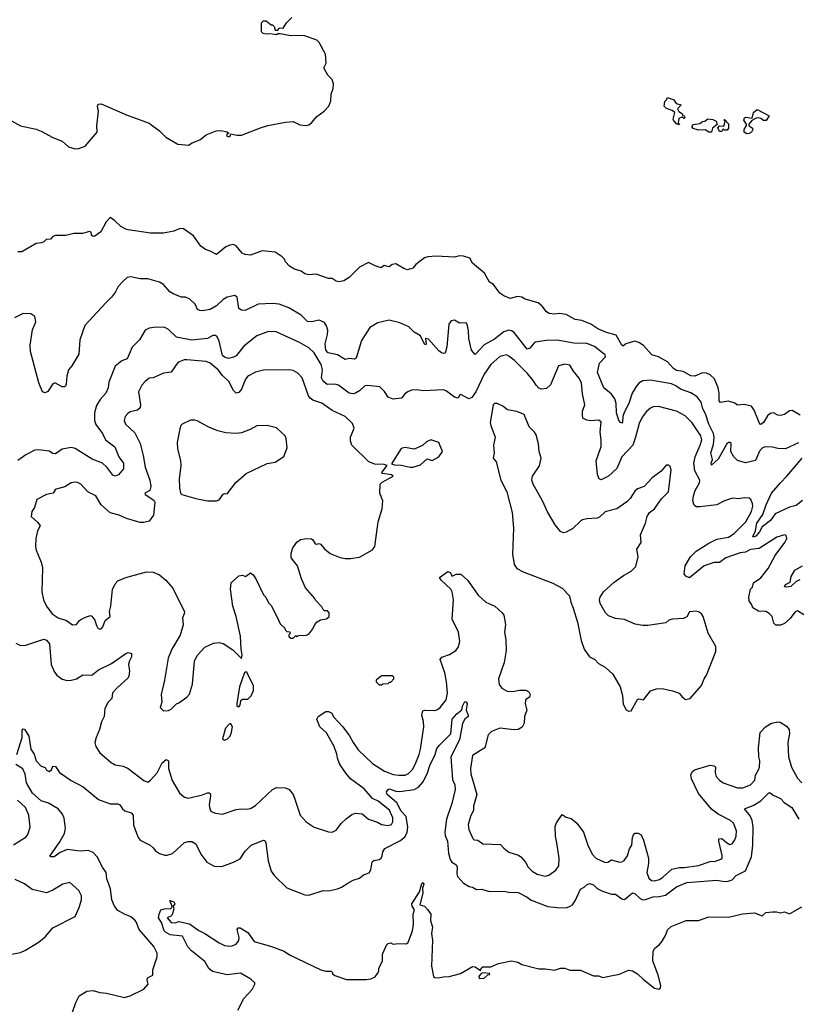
# Model space of a CAD drawing. Extents: x 1892934 to 2008621, y 567149 to 683290.
# Tile 296 of 298: x 1977789 to 1983782, y 660430 to 668010. Entities that reach past the tile are written whole.
import ezdxf

# ---------------------------------------------------------------- set-up
doc = ezdxf.new("R2010")
doc.units = 0

msp = doc.modelspace()

# ---------------------------------------------------------------- linework, layer by layer
at = {"layer": '0CON20XD'}
for points in [[(1977703.9, 667243.9), (1977795, 667191.2), (1977915, 667168), (1977955, 667152), (1978045, 667101.4), (1978115, 667075.6), (1978165, 667030), (1978215, 667016.7), (1978245, 667018), (1978292, 667035), (1978386, 667145), (1978381.7, 667191.7), (1978396.2, 667305), (1978387.5, 667345), (1978391.7, 667358.3), (1978415, 667362.5), (1978615, 667273.8), (1978659.5, 667259.5), (1978785, 667212), (1978865, 667154.2), (1978915, 667105.8), (1979005, 667050.8), (1979087.5, 667042.5), (1979117.3, 667062.7), (1979175, 667084), (1979225, 667123.3), (1979300, 667155), (1979336, 667156), (1979387, 667147), (1979400, 667135), (1979385, 667130), (1979380, 667115), (1979395, 667107.5), (1979408.3, 667111.7), (1979415, 667130), (1979460.5, 667120.5), (1979495, 667121.2), (1979641.7, 667178.3), (1979700, 667195), (1979835, 667220), (1979895, 667226.7), (1979945, 667200), (1979995, 667196), (1980015, 667200), (1980036.2, 667215), (1980075, 667263.3), (1980133.3, 667305), (1980167.3, 667342.7), (1980183.8, 667385), (1980187.5, 667435), (1980201.1, 667478.9), (1980205.6, 667515), (1980195, 667550), (1980161.7, 667581.7), (1980133.3, 667635), (1980132.5, 667645), (1980148, 667675), (1980143.9, 667743.9), (1980093.6, 667833.6), (1980075, 667852.5), (1979975, 667886.7), (1979876.4, 667886.4), (1979795, 667900), (1979775, 667900), (1979765, 667892.5), (1979715, 667900), (1979685, 667897.5), (1979663.3, 667903.3), (1979650, 667915), (1979650, 667985), (1979665, 668000), (1979685, 668000), (1979725, 667970), (1979735, 667970), (1979747, 667957), (1979755, 667930), (1979775, 667930), (1979785, 667946.7), (1979816.1, 667943.9), (1979843.3, 667985), (1979883, 668027)], [(1982865, 667200), (1982845, 667206.7), (1982822.5, 667235), (1982819.4, 667245), (1982832.5, 667295), (1982811.7, 667311.7), (1982767.5, 667325), (1982748.8, 667345), (1982755, 667380), (1982768.3, 667391.7), (1982775, 667410), (1982825, 667392.5), (1982843.3, 667363.3), (1982880, 667355), (1982853.6, 667323.6), (1982863.6, 667303.6), (1982890, 667285), (1982891.7, 667271.7), (1982905, 667270), (1982910, 667255), (1982905, 667250), (1982885, 667260), (1982862, 667248), (1982856.7, 667216.7), (1982867.5, 667205), (1982865, 667200)], [(1983385, 667131.1), (1983366, 667145), (1983366, 667165), (1983383.3, 667195), (1983383.3, 667205), (1983362.5, 667235), (1983367.5, 667255), (1983375, 667258.8), (1983427.5, 667252.5), (1983436.7, 667295), (1983465, 667317.5), (1983558.8, 667268.8), (1983535, 667233.1), (1983515, 667234.2), (1983495, 667250), (1983475, 667253.3), (1983458.3, 667251.7), (1983425, 667232.5), (1983402.5, 667205), (1983402.5, 667195), (1983430, 667175), (1983432, 667165), (1983422, 667145), (1983405, 667134.4), (1983385, 667131.1)], [(1983115, 667144.3), (1983095, 667144.6), (1983065, 667160.8), (1983015, 667160), (1982972.3, 667172.3), (1982963, 667187), (1982975, 667202.5), (1983025, 667210), (1983043.9, 667226.1), (1983061.7, 667228.3), (1983085, 667246.2), (1983125, 667242.5), (1983149.3, 667229.3), (1983157.5, 667202.5), (1983122.5, 667175), (1983115, 667144.3)], [(1983195, 667150), (1983175, 667150), (1983163.3, 667176.7), (1983175, 667192.5), (1983209.3, 667190.7), (1983220, 667225), (1983210, 667235), (1983215, 667240), (1983245, 667207.5), (1983246.2, 667175), (1983235, 667160), (1983215, 667160), (1983205, 667170), (1983195, 667150)], [(1983798, 664965), (1983735, 665001.8), (1983715, 664999.2), (1983675, 664971.1), (1983645, 664962.5), (1983625, 664965.5), (1983592.1, 664982.1), (1983565, 664978.5), (1983545, 664960), (1983515, 664907.8), (1983495, 664893.1), (1983485.6, 664895.6), (1983442.3, 665005), (1983422.5, 665035), (1983367, 665047), (1983315, 665043.3), (1983295, 665056.9), (1983245, 665072.3), (1983183, 665063), (1983174.5, 665075), (1983174.5, 665135.5), (1983166.1, 665176.1), (1983136.9, 665245), (1983104.2, 665275), (1983075, 665288.2), (1983045, 665290), (1982985, 665264.6), (1982955, 665268.7), (1982895, 665301.2), (1982845, 665308.7), (1982821.5, 665325), (1982774.7, 665374.7), (1982705.3, 665415.3), (1982655, 665429.5), (1982591.2, 665501.2), (1982555.6, 665525.6), (1982525, 665534.2), (1982505, 665530), (1982455, 665513.3), (1982435, 665496.7), (1982425, 665503.8), (1982380.7, 665580.7), (1982305, 665602.7), (1982239.9, 665629.9), (1982185, 665665.5), (1982115, 665694.5), (1982065, 665702.3), (1981995, 665739.1), (1981945, 665748.6), (1981905, 665742.2), (1981865, 665748.1), (1981845, 665760), (1981810, 665805), (1981779.2, 665829.2), (1981679.5, 665859.5), (1981653.4, 665873.4), (1981621.2, 665878.8), (1981565, 665863.8), (1981515, 665883.8), (1981484.1, 665904.1), (1981435, 665970), (1981405, 665988.8), (1981367.2, 666057.2), (1981275, 666136.2), (1981253.8, 666175), (1981205, 666189.5), (1981175, 666191.1), (1981135, 666182.7), (1980995, 666190), (1980930, 666185), (1980904.2, 666175.8), (1980837.5, 666125), (1980815, 666097.5), (1980775, 666083.8), (1980745, 666094), (1980685, 666131.1), (1980655, 666126), (1980633.6, 666106.4), (1980595, 666116.7), (1980571.2, 666098.8), (1980525, 666114), (1980475, 666141.2), (1980405.7, 666104.3), (1980325.8, 666024.2), (1980285, 666000), (1980245, 665992.5), (1980225, 665996.7), (1980195, 666017.5), (1980165, 666017.5), (1980071.7, 666051.7), (1980015, 666046.7), (1979985, 666053.3), (1979955, 666073.3), (1979905, 666090), (1979865, 666113.3), (1979833.8, 666145), (1979826.7, 666165), (1979810, 666185), (1979755, 666221.2), (1979655, 666230), (1979565, 666197.5), (1979525, 666200.8), (1979502.1, 666212.1), (1979455, 666268), (1979435, 666278), (1979406.1, 666273.9), (1979375, 666260), (1979305, 666201.2), (1979255, 666228.8), (1979220.3, 666240.3), (1979183.3, 666265), (1979127, 666347), (1979048.8, 666398.8), (1979025, 666401.2), (1978975, 666381.2), (1978895, 666366.2), (1978795, 666366.2), (1978625, 666391.2), (1978605, 666396.2), (1978568.3, 666418.3), (1978518.8, 666465), (1978485, 666486.7), (1978455, 666452.5), (1978413, 666377), (1978367, 666343), (1978355, 666340), (1978341.7, 666351.7), (1978340, 666375), (1978325, 666380), (1978273, 666363), (1978205, 666362.5), (1978145, 666347.5), (1978065, 666347.5), (1978045, 666340), (1978025, 666320), (1977993, 666317), (1977975, 666300), (1977957, 666293), (1977915, 666287.5), (1977805, 666222.5), (1977775, 666222.5)], [(1979954.6, 665734.6), (1979861.7, 665791.7), (1979785, 665818.5), (1979735, 665825.5), (1979625, 665820), (1979525, 665771.2), (1979495, 665773.3), (1979475, 665787.5), (1979463.9, 665873.9), (1979445, 665886.2), (1979385, 665873.1), (1979355, 665854.4), (1979305, 665807.1), (1979255, 665779.4), (1979195, 665767.5), (1979175, 665770.8), (1979158.8, 665778.8), (1979138.8, 665818.8), (1979098.3, 665858.3), (1979065, 665873.3), (1979035, 665874.2), (1978975, 665895.7), (1978944.2, 665915), (1978895, 665972), (1978865, 665990), (1978775, 666014), (1978715, 666015.8), (1978645, 666030.8), (1978615.8, 666024.2), (1978584.3, 665995.7), (1978546.2, 665955), (1978526.2, 665915), (1978495, 665873.3), (1978451.2, 665828.8), (1978290, 665655), (1978250.6, 665545), (1978242.9, 665435), (1978190, 665345), (1978164.4, 665315), (1978150.8, 665265), (1978147.5, 665205), (1978140.7, 665189.3), (1978135, 665182.5), (1978115, 665183.3), (1978065, 665212.5), (1978055, 665212.5), (1978045, 665207.5), (1978005, 665147.5), (1977985, 665137.5), (1977963.9, 665143.9), (1977935, 665213.3), (1977872.7, 665455), (1977870.5, 665505), (1977886.6, 665623.4), (1977914.2, 665685), (1977904.2, 665724.2), (1977875, 665746.2), (1977815, 665747.5), (1977748, 665715)], [(1983785, 664753.5), (1983685, 664707.3), (1983625, 664707.7), (1983585, 664719.7), (1983525, 664722.5), (1983505, 664711.5), (1983483.1, 664686.9), (1983452.4, 664617.6), (1983375, 664597.3), (1983315, 664616.8), (1983285.4, 664645), (1983262.5, 664685), (1983265, 664747.5), (1983255.8, 664755.8), (1983245, 664756), (1983231.4, 664745), (1983165, 664626.9), (1983115, 664581.2), (1983110.8, 664595), (1983121.4, 664625), (1983109.6, 664675), (1983129.7, 664740.3), (1983134.8, 664795), (1983128.4, 664825), (1983094.2, 664895.8), (1983067.1, 664975), (1983046.9, 665015), (1983034.7, 665064.7), (1983005, 665107.1), (1982955, 665136.2), (1982875, 665165.4), (1982840.5, 665190.5), (1982805.9, 665205.9), (1982644.4, 665234.4), (1982585, 665229.4), (1982555, 665211.1), (1982535, 665186.9), (1982504.6, 665135), (1982477.9, 665055), (1982441.1, 664985), (1982432.2, 664955), (1982429.5, 664910.5), (1982425, 664903.3), (1982415, 664909.2), (1982400.6, 664925), (1982382.7, 664982.7), (1982380.8, 665055), (1982371.4, 665091.4), (1982345, 665128), (1982285, 665176.2), (1982237.8, 665295), (1982251.1, 665365), (1982297.1, 665415), (1982295, 665428.8), (1982275, 665445.6), (1982213.2, 665493.2), (1982155, 665516.8), (1982055, 665519.1), (1981925, 665541.8), (1981845, 665540.9), (1981755, 665527.5), (1981715, 665480), (1981695, 665474.2), (1981595, 665600.6), (1981575, 665615.6), (1981555, 665620), (1981515, 665606.2), (1981445, 665550), (1981364.4, 665505.6), (1981295, 665433.3), (1981266, 665465), (1981245.5, 665554.5), (1981242.9, 665615), (1981233.3, 665665), (1981225, 665676.2), (1981175, 665673.8), (1981135, 665696.2), (1981109.5, 665690.5), (1981092.5, 665665), (1981078.1, 665491.9), (1981065, 665443.3), (1981055, 665438.8), (1981035, 665444.3), (1981015, 665459.4), (1980935, 665550), (1980913.3, 665555), (1980917.3, 665512.7), (1980915, 665507.5), (1980905, 665511.2), (1980872.9, 665575), (1980824.4, 665604.4), (1980784.3, 665644.3), (1980715, 665675.7), (1980633, 665697), (1980545, 665677.1), (1980485, 665641.4), (1980419.3, 665540.7), (1980378, 665405), (1980365, 665396.2), (1980325, 665402.5), (1980295, 665394.3), (1980235, 665428.9), (1980164.2, 665444.2), (1980146.2, 665465), (1980139.4, 665515), (1980157.5, 665585), (1980159.8, 665619.8), (1980151.7, 665651.7), (1980135, 665678.8), (1980095, 665697.1), (1980035, 665684.4), (1980005, 665685.7), (1979954.6, 665734.6)], [(1983825, 663427.5), (1983775, 663458.8), (1983755, 663450), (1983721.1, 663398.9), (1983675, 663362), (1983645, 663348), (1983609.3, 663349.3), (1983594, 663365), (1983581.1, 663415), (1983559.2, 663439.2), (1983533, 663453), (1983477.1, 663457.1), (1983431.6, 663481.6), (1983424.6, 663505), (1983404.5, 663535), (1983401.9, 663565), (1983415.7, 663625), (1983428.6, 663641.4), (1983438.6, 663675), (1983495, 663714.3), (1983549.5, 663785), (1983603.1, 663885), (1983678.8, 663985), (1983693.8, 664015), (1983689.5, 664039.5), (1983675, 664043.8), (1983616.7, 664025), (1983480, 663940), (1983415, 663932.4), (1983375, 663910.3), (1983335, 663906.5), (1983225, 663867.6), (1983175, 663830.6), (1983135, 663830.9), (1983058.1, 663805), (1982945, 663714.3), (1982916.9, 663726.9), (1982903.8, 663745), (1982911.2, 663805), (1982953.5, 663875), (1982995, 663917.3), (1983095, 663981.2), (1983155, 664011.2), (1983245, 664025.4), (1983288.5, 664055), (1983378.7, 664145), (1983421.9, 664225), (1983431.5, 664265), (1983430, 664285), (1983417.5, 664315), (1983405, 664325.8), (1983365, 664328.1), (1983325, 664320), (1983275.7, 664325.7), (1983215, 664305.6), (1983155, 664274.6), (1983025, 664258.5), (1982995, 664260.9), (1982981.9, 664271.9), (1982971.8, 664305), (1982976.7, 664345), (1982989.4, 664385), (1983022.5, 664445), (1983024.5, 664465), (1982987, 664537), (1982978.7, 664595), (1982987.8, 664645), (1983028, 664735), (1983039.6, 664775), (1983031.2, 664805), (1982966.5, 664905), (1982911.3, 664961.3), (1982845, 664995.4), (1982705, 665031.8), (1982665, 665029.5), (1982645, 665020), (1982615, 664994.4), (1982580.6, 664949.4), (1982557.6, 664902.4), (1982530.3, 664795), (1982508.5, 664735), (1982423.4, 664645), (1982385, 664554.4), (1982321.2, 664495), (1982265, 664467.5), (1982250, 664475), (1982237.7, 664507.7), (1982226.9, 664615), (1982264.8, 664725.2), (1982266.2, 664775), (1982257.1, 664835), (1982264.4, 664914.4), (1982245, 664927.8), (1982182.4, 664922.4), (1982155, 664926.2), (1982122.9, 664942.9), (1982120, 664965), (1982122.3, 664995), (1982138.7, 665045), (1982120.1, 665130.1), (1982112.8, 665215), (1982093.4, 665253.4), (1982050.8, 665305), (1982025, 665351.2), (1981985, 665358.1), (1981936.2, 665345), (1981875, 665197.8), (1981845, 665169.4), (1981805, 665166.7), (1981785, 665174.4), (1981763.5, 665195), (1981742.5, 665232.5), (1981698.9, 665285), (1981595, 665389.1), (1981555, 665420.5), (1981535, 665428.5), (1981483.8, 665416.2), (1981415, 665355.6), (1981365, 665281.9), (1981299.1, 665145), (1981269.2, 665100.8), (1981245, 665090.8), (1981185, 665124), (1981175, 665120), (1981163.3, 665096.7), (1981135, 665104.3), (1981075, 665150.5), (1981055, 665159.1), (1980895, 665152.3), (1980845, 665159.6), (1980805, 665156.7), (1980775.6, 665144.4), (1980755, 665132), (1980726.7, 665095), (1980665, 665088.9), (1980625, 665104.4), (1980596.6, 665146.6), (1980562.2, 665182.2), (1980465, 665194.4), (1980445, 665190.6), (1980405, 665152.2), (1980375, 665133.5), (1980355, 665130.4), (1980325.9, 665135.9), (1980243.8, 665195), (1980215, 665203.5), (1980155, 665201.9), (1980125.9, 665225.9), (1980113, 665253), (1980119.7, 665315), (1980110.8, 665355), (1980055, 665444.5), (1980014.7, 665484.7), (1979942.5, 665525), (1979764.3, 665605.7), (1979705, 665609.4), (1979615, 665575.6), (1979514.8, 665495.2), (1979455, 665421.5), (1979435, 665410.6), (1979395, 665401.9), (1979365, 665411.1), (1979350.7, 665425), (1979324.3, 665534.3), (1979308.4, 665568.4), (1979295, 665579.4), (1979275, 665577.8), (1979233.9, 665556.1), (1979115, 665542.1), (1978996.1, 665566.1), (1978935, 665624.4), (1978905, 665640), (1978836.1, 665643.9), (1978785, 665633.8), (1978755, 665618.8), (1978710, 665545), (1978655, 665490), (1978615, 665398.8), (1978575, 665383.8), (1978525, 665341.2), (1978475, 665220), (1978469.2, 665175), (1978453.1, 665135), (1978408.6, 665085), (1978379.6, 665040.4), (1978363.9, 664983.9), (1978365.3, 664925), (1978375, 664892.9), (1978425.5, 664825), (1978449.4, 664775), (1978521.7, 664721.7), (1978552.5, 664645), (1978587.5, 664595), (1978587.5, 664552.5), (1978548.8, 664505), (1978525, 664495.8), (1978505, 664502.9), (1978459.5, 664565), (1978425, 664595.6), (1978347.4, 664627.4), (1978215, 664708), (1978183.9, 664716.1), (1978116.1, 664703.9), (1978063.6, 664666.4), (1978045, 664670), (1978015, 664688.2), (1977935, 664698.9), (1977905, 664696.9), (1977835, 664660), (1977775, 664615.6)], [(1978895, 662690), (1978935, 662692.5), (1978955, 662702.5), (1978996.4, 662743.6), (1979015, 662750), (1979075, 662794), (1979095, 662816.7), (1979118.6, 662895), (1979135, 663072.5), (1979155, 663116.2), (1979215, 663179.2), (1979280.3, 663209.7), (1979325, 663214.3), (1979355, 663208.6), (1979429.3, 663159.3), (1979497, 663093), (1979502.5, 663117.5), (1979494, 663165), (1979489.2, 663265), (1979455.6, 663415.6), (1979430, 663495), (1979412.5, 663625), (1979417.5, 663675), (1979475, 663727.5), (1979503, 663733), (1979526.4, 663723.6), (1979565, 663752.5), (1979585, 663737.5), (1979605.9, 663705.9), (1979665, 663582.5), (1979682.5, 663565), (1979705, 663520), (1979727, 663497), (1979783.3, 663383.3), (1979795, 663360), (1979830, 663325), (1979831.7, 663311.7), (1979845, 663300), (1979868.3, 663298.3), (1979870, 663285), (1979860, 663275), (1979861.7, 663261.7), (1979875, 663250), (1979895, 663250), (1979915, 663270), (1979925, 663260), (1979935, 663270), (1979995, 663272.5), (1980015, 663280), (1980045, 663320), (1980060, 663355), (1980080, 663375), (1980105, 663390), (1980151.7, 663398.3), (1980170, 663415), (1980170, 663445), (1980158.3, 663458.3), (1980135, 663460), (1980125, 663470), (1980115, 663490), (1980065, 663540), (1980060, 663555), (1979990, 663635), (1979957.5, 663705), (1979926.2, 663805), (1979878.3, 663868.3), (1979877.5, 663902.5), (1979892.5, 663945), (1979922.3, 663987.7), (1979951.7, 664008.3), (1979996.4, 664016.4), (1980035, 664012.5), (1980046.4, 664006.4), (1980064.3, 663974.3), (1980075, 663971.2), (1980095, 663977.5), (1980105, 663972.5), (1980135, 663936.7), (1980179.3, 663899.3), (1980255, 663868.8), (1980295, 663861.2), (1980335, 663862), (1980405, 663873.3), (1980505, 663927.5), (1980522.5, 663955), (1980548.8, 664145), (1980578.8, 664245), (1980584, 664305), (1980560, 664365), (1980564, 664435), (1980579.8, 664450.2), (1980662.5, 664495), (1980650, 664505), (1980582.5, 664515), (1980577.5, 664525), (1980618.3, 664578.3), (1980595, 664586.7), (1980523, 664587), (1980477.5, 664605), (1980345, 664733.8), (1980336, 664765), (1980336, 664795), (1980363.8, 664865), (1980350.5, 664900.5), (1980295, 664955.8), (1980195, 665001.1), (1980115, 665057.1), (1980045, 665080.5), (1980024.6, 665095), (1980010.8, 665115), (1979962.9, 665252.9), (1979929.1, 665289.1), (1979895, 665310), (1979865.5, 665315.5), (1979665, 665312.5), (1979605, 665297.1), (1979545, 665264.4), (1979527.4, 665242.6), (1979495, 665164.4), (1979475, 665140.6), (1979455, 665135.7), (1979435, 665154), (1979399.6, 665225), (1979350.2, 665270.2), (1979315.6, 665315), (1979254, 665365), (1979225, 665379.2), (1979075, 665391.1), (1979055, 665390), (1979005, 665370.8), (1978955, 665296.2), (1978895, 665288.8), (1978817.3, 665252.7), (1978785, 665250.6), (1978755.3, 665224.7), (1978729.4, 665195), (1978703.5, 665145), (1978718.1, 665045), (1978715, 665021.2), (1978695, 665003.1), (1978639.7, 664990.3), (1978620.7, 664979.3), (1978602, 664955), (1978592.5, 664925), (1978603.8, 664895), (1978675, 664828.8), (1978715, 664746.2), (1978740, 664655), (1978754.5, 664565.5), (1978790, 664465), (1978797.1, 664415), (1978790.6, 664385), (1978753.3, 664365), (1978753.8, 664355), (1978820.5, 664310.5), (1978828.2, 664295), (1978819.6, 664195), (1978785, 664148.5), (1978745, 664138.4), (1978715, 664138), (1978610, 664170), (1978555, 664195.7), (1978485, 664213.8), (1978416.2, 664275), (1978375.4, 664345.4), (1978313.3, 664375), (1978260, 664435), (1978235, 664447.5), (1978215, 664448.6), (1978185, 664444.2), (1978135.6, 664414.4), (1978070, 664395), (1978060.7, 664389.3), (1978047.5, 664365), (1977995, 664354.3), (1977921.2, 664315), (1977903.3, 664255), (1977883.3, 664225), (1977877.5, 664185), (1977929.5, 664139.5), (1977946.1, 664113.9), (1977926.7, 664075), (1977914, 664015), (1977911.2, 663955), (1977916.2, 663925), (1977954.2, 663835), (1977965, 663790), (1977960, 663605), (1977970.8, 663545), (1977996, 663495), (1978040, 663435), (1978085, 663405.5), (1978148.8, 663385), (1978195, 663351.2), (1978225, 663354), (1978250, 663385), (1978265.7, 663395), (1978295, 663411.5), (1978335, 663422), (1978345, 663418.8), (1978368.3, 663388.3), (1978379.2, 663345), (1978391.2, 663325), (1978405, 663318.8), (1978415, 663321.2), (1978428, 663335), (1978446, 663385), (1978484.2, 663415), (1978480, 663455), (1978491.2, 663495), (1978503.9, 663623.9), (1978525, 663666.7), (1978545, 663688.8), (1978605, 663715.8), (1978765, 663760), (1978815, 663757.8), (1978865.3, 663735.3), (1978914.3, 663695), (1978964.3, 663635), (1979057.5, 663455), (1979055.7, 663435), (1979042.5, 663405), (1979047.8, 663352.2), (1979025, 663272.5), (1978961.2, 663165), (1978932, 663095), (1978902.5, 662925), (1978876.7, 662815), (1978882.5, 662755), (1978870, 662715), (1978895, 662690)], [(1982475, 662687.5), (1982495, 662690), (1982543.6, 662776.4), (1982555, 662782.5), (1982590, 662775), (1982645, 662842.5), (1982691.7, 662858.3), (1982735, 662860), (1982815, 662844), (1982865.8, 662825.8), (1982887.3, 662797.3), (1982915, 662776.2), (1982951.2, 662785), (1983037.5, 662885), (1983057.5, 662935), (1983077, 662963), (1983146.7, 663145), (1983146.7, 663185), (1983088.3, 663288.3), (1983050, 663415), (1983037.5, 663435), (1983015, 663451.2), (1982995, 663456), (1982945, 663451.2), (1982925, 663413.8), (1982899.7, 663400.3), (1982815, 663396), (1982785, 663386.2), (1982762.3, 663367.7), (1982623.9, 663346.1), (1982586.1, 663346.1), (1982527, 663357), (1982445, 663393.3), (1982375, 663400), (1982321.2, 663421.2), (1982298, 663445), (1982256.7, 663515), (1982251.4, 663545), (1982256.2, 663565), (1982282, 663605), (1982365, 663680), (1982437.7, 663732.3), (1982495, 663763.3), (1982530.7, 663799.3), (1982550, 663875), (1982540, 663935), (1982573.5, 663985), (1982568, 664045), (1982606.2, 664135), (1982619.2, 664185), (1982636.2, 664215), (1982676.7, 664245), (1982728.3, 664321.7), (1982783.6, 664376.4), (1982803.6, 664543.6), (1982795, 664570), (1982785, 664580), (1982765, 664580), (1982726.4, 664533.6), (1982658.3, 664481.7), (1982595, 664416.7), (1982545, 664397.5), (1982525, 664381.2), (1982487.2, 664322.8), (1982462.5, 664297.5), (1982385, 664243.8), (1982295, 664220), (1982255, 664182.5), (1982235, 664172.5), (1982155, 664167.5), (1982120.9, 664159.1), (1982105, 664150), (1982048.1, 664091.9), (1981995, 664063.5), (1981975, 664060), (1981950.8, 664070.8), (1981910.2, 664120.2), (1981850.6, 664220.6), (1981814.3, 664305), (1981740.6, 664435), (1981731.4, 664465), (1981735.5, 664494.5), (1981791.2, 664575), (1981802.5, 664635), (1981786.7, 664685), (1981783.3, 664745), (1981763.9, 664813.9), (1981751.2, 664835), (1981711.4, 664875), (1981671.7, 664971.7), (1981615, 664992.5), (1981545, 665006.2), (1981506.7, 665035), (1981465, 665054), (1981445, 665056.2), (1981432.5, 665045), (1981410.9, 664909.1), (1981414.6, 664885), (1981450, 664795), (1981436.2, 664735), (1981442.5, 664675), (1981433.3, 664635), (1981457.3, 664607.3), (1981493.3, 664465), (1981538.8, 664375), (1981578.6, 664215), (1981590, 664095), (1981581.2, 663895), (1981596.2, 663815), (1981615.7, 663785.7), (1981665, 663758.6), (1981893, 663673), (1981965, 663633.8), (1982020, 663575), (1982031.2, 663525), (1982049.7, 663479.7), (1982082.3, 663372.3), (1982110.3, 663230.3), (1982134.3, 663164.3), (1982174.1, 663104.1), (1982215, 663083.3), (1982245, 663053.8), (1982295, 663026.2), (1982355, 662972.5), (1982410, 662875), (1982428.3, 662808.3), (1982435, 662740), (1982457, 662697), (1982475, 662687.5)], [(1979304.2, 664305.8), (1979325, 664313.8), (1979355, 664357.5), (1979365, 664362.5), (1979385, 664360), (1979452, 664448), (1979532.5, 664515), (1979695, 664592.5), (1979755, 664603.3), (1979823, 664647), (1979846.7, 664715), (1979840, 664785), (1979832.5, 664805), (1979765, 664867.5), (1979693.6, 664886.4), (1979615, 664883.3), (1979563.9, 664856.1), (1979495, 664830), (1979455, 664823.8), (1979375, 664830), (1979315, 664843.8), (1979245, 664873.3), (1979155, 664922.5), (1979136.4, 664926.4), (1979103.6, 664926.4), (1979040, 664895), (1979030, 664885), (1979020.7, 664859.3), (1979000, 664755), (1979003.8, 664705), (1979025.9, 664615.9), (1979030, 664575), (1979015.9, 664475.9), (1979018.8, 664405), (1979026, 664365), (1979036, 664355), (1979145, 664323.4), (1979235, 664306.5), (1979304.2, 664305.8)], [(1980793.9, 664563.9), (1980815, 664564), (1980875, 664583.3), (1980925, 664630), (1980965, 664616.7), (1981015, 664643.3), (1981042.5, 664685), (1981015.9, 664755.9), (1980955, 664776.7), (1980919.3, 664760.7), (1980888.3, 664731.7), (1980825, 664702.5), (1980755, 664716.7), (1980725, 664707.5), (1980651.7, 664591.7), (1980673.6, 664583.6), (1980725, 664581.2), (1980793.9, 664563.9)], [(1983815, 664309.2), (1983765, 664269.7), (1983715, 664256), (1983605, 664206.1), (1983569.2, 664155), (1983504.4, 664105.6), (1983485, 664067.3), (1983455, 664034.6), (1983436.1, 664026.1), (1983432, 664032), (1983452.9, 664075), (1983464, 664135), (1983510.5, 664199.5), (1983535, 664275.6), (1983576.3, 664363.6), (1983644.3, 664445.7), (1983694.5, 664495), (1983813.3, 664635)], [(1983795, 663698.6), (1983766.2, 663685), (1983725, 663647.3), (1983695, 663641.1), (1983677.1, 663645), (1983685, 663662.1), (1983719.6, 663680.4), (1983727.1, 663722.9), (1983755, 663771.4), (1983814.2, 663805.8)], [(1977759.7, 663209.7), (1977795, 663192.5), (1977835, 663194.3), (1977975, 663240.6), (1977995, 663234.2), (1978019.4, 663205), (1978031.2, 663045), (1978055.9, 662985.9), (1978075, 662963.3), (1978115, 662933.3), (1978155, 662923.8), (1978183.8, 662926.2), (1978225, 662936.7), (1978275, 662966.2), (1978345, 662964.3), (1978394.6, 663005.4), (1978496, 663054), (1978605, 663130.8), (1978625, 663138), (1978650, 663130), (1978649.2, 663105), (1978634, 663075), (1978627.5, 663045), (1978634, 662995), (1978630, 662955), (1978625, 662944), (1978535.6, 662864.4), (1978503.2, 662826.8), (1978497.1, 662785), (1978470.8, 662755), (1978445, 662706.7), (1978438.8, 662645), (1978418.5, 662605), (1978404.4, 662545.6), (1978377.1, 662485), (1978367.5, 662445), (1978376, 662415), (1978406.6, 662366.6), (1978491.7, 662291.7), (1978525, 662272.7), (1978585, 662262.5), (1978625, 662245.4), (1978743.4, 662153.4), (1978775, 662140.6), (1978795, 662154.4), (1978846.8, 662213.2), (1978885, 662289.4), (1978916, 662316), (1978933.3, 662303.3), (1978933.9, 662245), (1978962.2, 662152.2), (1979022.2, 662052.2), (1979056.2, 662025), (1979085, 662016.9), (1979196.3, 662043.7), (1979235, 662059.2), (1979247.7, 662057.7), (1979255, 662052.5), (1979258.6, 662035), (1979248.6, 661965), (1979252.7, 661932.7), (1979263.3, 661915), (1979295, 661900.8), (1979350, 661895), (1979455, 661930.6), (1979495.6, 661935.6), (1979535, 661931.9), (1979565, 661938.6), (1979605, 661960), (1979735, 662084.4), (1979765, 662099.5), (1979835, 662096.5), (1979863.8, 662085), (1979895, 662046), (1979908.6, 662001.4), (1979946.6, 661886.6), (1979993.7, 661833.7), (1980055, 661792.9), (1980165, 661758.1), (1980195, 661755.7), (1980225, 661771.4), (1980267.3, 661825), (1980305, 661860.5), (1980345, 661891.8), (1980375, 661901.2), (1980425, 661895.6), (1980475, 661854.4), (1980542.6, 661832.6), (1980575, 661813.8), (1980625, 661806.2), (1980650.6, 661815), (1980660.9, 661835), (1980661.8, 661865), (1980635, 661924.4), (1980549.5, 661995), (1980504.6, 662015), (1980439.7, 662089.7), (1980335.7, 662165.7), (1980298.3, 662208.3), (1980251.9, 662281.9), (1980234.1, 662325), (1980229.5, 662355), (1980208.6, 662415), (1980149.9, 662519.9), (1980099.2, 662565), (1980075.5, 662625), (1980086.4, 662645), (1980145, 662683.1), (1980166.7, 662685), (1980191.3, 662671.3), (1980205, 662642.9), (1980277.5, 662565), (1980327.4, 662497.4), (1980354.6, 662445), (1980395, 662388.5), (1980505, 662282.9), (1980595.9, 662225.9), (1980665, 662199.5), (1980706.4, 662193.6), (1980755, 662194.5), (1980782.1, 662207.9), (1980812.3, 662237.7), (1980833.8, 662275), (1980865, 662354), (1980873.9, 662395), (1980899.5, 662565), (1980896.9, 662606.9), (1980883.8, 662655), (1980891.1, 662688.9), (1980905, 662693.5), (1980985, 662692.7), (1981005, 662698.5), (1981026.2, 662715), (1981072.3, 662775), (1981081.5, 662825), (1981074.5, 662915.5), (1981060.8, 662980.8), (1981025.8, 663085), (1981037.9, 663102.1), (1981097.4, 663122.6), (1981147, 663153), (1981165, 663176.7), (1981177.5, 663222.5), (1981166.5, 663295), (1981118, 663395), (1981129.1, 663545), (1981118.2, 663605), (1981106.7, 663625), (1981032, 663695), (1981020, 663715), (1981085, 663762.5), (1981102, 663755), (1981117, 663727), (1981148.8, 663741.2), (1981185, 663741.4), (1981235.3, 663695.3), (1981295, 663612), (1981319.3, 663579.3), (1981376.2, 663525), (1981446.7, 663495), (1981503.9, 663443.9), (1981516.7, 663425), (1981528.8, 663355), (1981520, 663295), (1981531.4, 663235), (1981533.3, 663155), (1981518.3, 663061.7), (1981475.6, 662935), (1981480.9, 662890.9), (1981500, 662865), (1981541.7, 662841.7), (1981585, 662839.2), (1981635, 662849.4), (1981685, 662848.6), (1981707.5, 662835), (1981718, 662815), (1981713.3, 662795), (1981685, 662777.5), (1981681.7, 662768.3), (1981680.8, 662745), (1981692.9, 662695), (1981674.5, 662645), (1981671.4, 662595), (1981657.5, 662562.5), (1981625, 662545.8), (1981595, 662542.2), (1981485, 662554.7), (1981420.5, 662529.5), (1981394.5, 662505), (1981370.6, 662405), (1981335, 662383.3)], [(1979475, 662720), (1979487, 662733), (1979491.7, 662768.3), (1979505, 662780), (1979545, 662780), (1979570, 662805), (1979587.5, 662845), (1979587.5, 662885), (1979535, 662990), (1979520, 662985), (1979481.2, 662875), (1979460, 662745), (1979460, 662725), (1979475, 662720)], [(1980575, 662890), (1980583, 662897), (1980625, 662900), (1980635, 662910), (1980645, 662910), (1980670, 662935), (1980668.3, 662948.3), (1980655, 662957.5), (1980575, 662960), (1980532.5, 662925), (1980533, 662913), (1980555, 662890), (1980575, 662890)], [(1977767.3, 662352.7), (1977808, 662485), (1977808.3, 662541.7), (1977815, 662550), (1977825, 662547.5), (1977858.8, 662495), (1977873.3, 662395), (1977901.2, 662355), (1977916.2, 662305), (1977954.1, 662264.1), (1977985, 662253.3), (1977995, 662233.3), (1978015, 662221.2), (1978033.8, 662235), (1978045, 662262.5), (1978065, 662260), (1978095, 662215.8), (1978185, 662152), (1978276.7, 662105), (1978395, 662006.2), (1978485, 661973.8), (1978545, 661973.8), (1978560, 661965), (1978580, 661935), (1978599.3, 661919.3), (1978647.5, 661905), (1978661.2, 661885), (1978665, 661810), (1978701.2, 661715), (1978716.7, 661695), (1978794.2, 661654.2), (1978816, 661635), (1978835, 661611.2), (1978865, 661592), (1978905, 661578.8), (1978925, 661578.8), (1978965, 661591.2), (1979057.5, 661675), (1979085, 661684), (1979115, 661683.8), (1979143.8, 661665), (1979184, 661585), (1979230, 661525), (1979285, 661493.8), (1979345, 661490), (1979435, 661523.3), (1979485, 661551.2), (1979525, 661608.8), (1979571.2, 661655), (1979665, 661693.8), (1979675, 661690), (1979683, 661673), (1979700.8, 661535), (1979723.8, 661455), (1979750.5, 661420.5), (1979845, 661327.5), (1979985, 661273.3), (1980015, 661271.2), (1980123.9, 661306.1), (1980165, 661303.3), (1980235, 661318.8), (1980265, 661330.8), (1980315, 661363.3), (1980355, 661385.6), (1980405, 661401.4), (1980435, 661428.1), (1980477.9, 661442.1), (1980492.5, 661465), (1980503, 661527), (1980515, 661538), (1980555, 661544), (1980568.3, 661551.7), (1980579.1, 661570.9), (1980585.5, 661605), (1980600.7, 661629.3), (1980719.1, 661690.9), (1980756.8, 661723.2), (1980771.6, 661755), (1980776.5, 661793.5), (1980764.7, 661874.7), (1980725, 661917.1), (1980691, 661981), (1980617.8, 662045), (1980611.5, 662065), (1980625, 662084.4), (1980635, 662088.8), (1980685, 662070.9), (1980715, 662067.8), (1980825, 662083.5), (1980858.6, 662101.4), (1980890.9, 662139.1), (1980925.4, 662205), (1980949.3, 662275), (1980984.5, 662345), (1981000.3, 662399.7), (1981019.2, 662425), (1981108.7, 662511.3), (1981119.2, 662625), (1981153.3, 662665), (1981193.3, 662696.7), (1981198.5, 662725), (1981215, 662760), (1981225, 662758.8), (1981232.5, 662745), (1981226, 662695), (1981241.9, 662655), (1981241.4, 662645), (1981215, 662624), (1981197.9, 662592.1), (1981174.6, 662465), (1981108.8, 662335), (1981120.5, 662160.5), (1981139.1, 662119.1), (1981140, 662085), (1981115.4, 661975), (1981073.6, 661856.4), (1981062.7, 661755), (1981065, 661730), (1981082.5, 661685), (1981090, 661595), (1981103.8, 661546.2), (1981114.3, 661524.3), (1981145, 661506.7), (1981157.6, 661487.6), (1981153.1, 661435), (1981158.8, 661415), (1981205, 661363.3), (1981248.3, 661338.3), (1981275, 661331.2), (1981305, 661313.8), (1981345, 661316.2), (1981405, 661298.6), (1981515, 661301.1), (1981555, 661292.7), (1981625, 661291.5), (1981695, 661256.2), (1981725, 661232), (1981855, 661182.9), (1981925, 661174.3), (1981995, 661174.2), (1982027.5, 661185), (1982044, 661196), (1982064.2, 661225.8), (1982105, 661317.5), (1982135, 661332.5), (1982156.4, 661353.6), (1982175, 661360), (1982205, 661348.8), (1982235, 661321.2), (1982275, 661300), (1982345, 661278), (1982375, 661278), (1982425, 661242), (1982445, 661236.2), (1982505, 661288), (1982525, 661282.5), (1982565, 661244.3), (1982585.4, 661235.4), (1982605, 661236.1), (1982665, 661257.4), (1982710.7, 661259.3), (1982759.6, 661270.4), (1982845, 661333.8), (1982925, 661369.2), (1983155, 661385.4), (1983215, 661376.2), (1983241.7, 661378.3), (1983272.4, 661387.6), (1983305, 661423.1), (1983375, 661456.7), (1983420.9, 661565), (1983431.8, 661655), (1983434.8, 661795), (1983426.9, 661845), (1983411.6, 661881.6), (1983367.5, 661935), (1983435, 661961.2), (1983495, 661995.8), (1983555, 662057.5), (1983565, 662057.5), (1983589.3, 662039.3), (1983645, 662013.3), (1983672.5, 661985), (1983732.5, 661945), (1983762.9, 661892.9), (1983785.7, 661855.7)], [(1979365, 662462.5), (1979385, 662470), (1979405, 662490), (1979416.4, 662513.6), (1979427.5, 662565), (1979415, 662590), (1979405, 662590), (1979373.3, 662555), (1979350, 662475), (1979365, 662462.5)], [(1981335, 662383.3), (1981275.5, 662344.5), (1981259.6, 662245), (1981260.8, 662205), (1981307.3, 662045), (1981282.5, 661955), (1981282.7, 661925), (1981257.8, 661875), (1981240.9, 661815), (1981245, 661776.2), (1981276, 661706), (1981287.6, 661697.6), (1981315, 661693.1), (1981354.5, 661664.5), (1981490.3, 661660.3), (1981515, 661632.5), (1981555, 661602.5), (1981627.5, 661577.5), (1981646, 661565), (1981682, 661525), (1981702.5, 661485), (1981735, 661454.4), (1981773.1, 661433.1), (1981835, 661417.7), (1981860.8, 661425), (1981915, 661462.9), (1981938.2, 661495), (1981942.8, 661555), (1981922.4, 661672.4), (1981913.2, 661725), (1981911.1, 661798.9), (1981922.3, 661827.7), (1981965, 661892.5), (1981995, 661871.2), (1982035, 661859.4), (1982077.8, 661825), (1982130, 661755), (1982162.7, 661655), (1982195, 661587.3), (1982225, 661555.4), (1982295, 661521.2), (1982315, 661524.5), (1982345, 661541.9), (1982405, 661525.4), (1982425, 661527.7), (1982441.5, 661538.5), (1982466.5, 661573.5), (1982483.1, 661626.9), (1982500, 661655), (1982506.4, 661715), (1982514.5, 661735), (1982525, 661746.9), (1982548.5, 661748.5), (1982572.5, 661735), (1982591.8, 661695), (1982628.5, 661555), (1982630, 661515), (1982616.8, 661445), (1982630.8, 661400.8), (1982652.2, 661382.2), (1982675, 661380.5), (1982715, 661390.9), (1982740.6, 661409.4), (1982808.7, 661471.3), (1982865, 661484.6), (1982905, 661484), (1983015, 661498.9), (1983105, 661530), (1983145, 661532.9), (1983185, 661548), (1983195.5, 661554.5), (1983197.1, 661575), (1983169.5, 661685), (1983171.2, 661705), (1983195, 661705.8), (1983229.4, 661675), (1983255, 661661.1), (1983274.5, 661665.5), (1983295, 661696.7), (1983304.2, 661725), (1983307.1, 661765), (1983282.9, 661825), (1983260, 661845), (1983165.6, 661895), (1983113.4, 661933.4), (1983014.3, 662054.3), (1982959.2, 662165), (1982955, 662196.7), (1982965, 662220), (1982983.8, 662235), (1983105, 662270), (1983135, 662267.1), (1983145.8, 662255), (1983141.9, 662215), (1983150.6, 662185), (1983175, 662155.6), (1983204.2, 662135), (1983315, 662095.5), (1983355, 662096.5), (1983415, 662120.6), (1983446.7, 662155), (1983452.9, 662195), (1983477.1, 662235), (1983483, 662257), (1983485.7, 662304.3), (1983478.6, 662335), (1983475.8, 662405.8), (1983488.3, 662521.7), (1983530, 662565), (1983576, 662594), (1983624.1, 662605.9), (1983642.5, 662602.5), (1983691.2, 662571.2), (1983711.2, 662545), (1983714.2, 662515), (1983701.4, 662445), (1983706.4, 662335), (1983729.6, 662255), (1983775, 662171.4), (1983808.5, 662135)], [(1977832.1, 662202.1), (1977811.8, 662241.8), (1977760, 662275)], [(1978195, 660370), (1978220, 660445), (1978247.5, 660495), (1978305, 660530.8), (1978355, 660537.1), (1978405, 660521.2), (1978456.4, 660516.4), (1978595, 660483.3), (1978640, 660495), (1978745, 660547.5), (1978777.5, 660585), (1978770, 660615), (1978773.8, 660635), (1978812.5, 660655), (1978813.6, 660696.4), (1978847.5, 660795), (1978846.7, 660825), (1978821.2, 660875), (1978708.8, 661005), (1978685.8, 661065), (1978675, 661078.8), (1978645, 661104), (1978594.5, 661124.5), (1978545, 661152.9), (1978518.1, 661185), (1978498.6, 661235), (1978488.3, 661318.3), (1978460, 661395), (1978455.7, 661445), (1978426.1, 661486.1), (1978384.4, 661564.4), (1978355, 661598.9), (1978315, 661614.4), (1978255, 661609.4), (1978155, 661622.5), (1978101.4, 661598.6), (1978055, 661566), (1978030, 661565), (1978021.2, 661571.2), (1978098.6, 661681.4), (1978134.3, 661745), (1978142.2, 661785), (1978131.9, 661861.9), (1978119.6, 661895), (1978085.2, 661935.2), (1978009.5, 661979.5), (1977955, 661995.5), (1977887.1, 662055), (1977841.8, 662135), (1977832.1, 662202.1)], [(1977742.1, 661657.9), (1977839.4, 661720.6), (1977852, 661738), (1977869.5, 661795), (1977858.2, 661885), (1977834.8, 661944.8), (1977771.1, 662001.1)], [(1977725, 660817.5), (1977795, 660830), (1977834.2, 660845.8), (1977938.7, 660911.3), (1977965.7, 660934.3), (1977987.8, 660952.2), (1978045, 661020), (1978216.7, 661105), (1978247.1, 661175), (1978263.5, 661235), (1978264.5, 661265), (1978245, 661305.8), (1978175, 661368.6), (1978120, 661355), (1978045, 661308.1), (1977995, 661288.9), (1977885, 661313.3), (1977827, 661357), (1977755, 661390.4)], [(1979469.1, 660385), (1979513.7, 660475), (1979577.1, 660545), (1979598.9, 660585), (1979598.5, 660595), (1979568.7, 660625), (1979488.9, 660668.9), (1979385, 660657.1), (1979273.7, 660683.7), (1979245.5, 660705.5), (1979215, 660760), (1979112.2, 660842.2), (1979083.6, 660873.6), (1979043.3, 660955), (1978946, 660965), (1978911.6, 660985), (1978902.2, 660995), (1978879.4, 661059.4), (1978858.2, 661095), (1978861.4, 661125), (1978875, 661156.7), (1978903.9, 661166.1), (1978952.5, 661167.5), (1978960, 661175), (1978962.5, 661185), (1978945, 661230), (1978975, 661218.1), (1978984, 661205), (1978970, 661185), (1978976, 661165), (1978961.4, 661118.6), (1978952.1, 661107.9), (1978923.3, 661095), (1978955, 661060), (1978985, 661056.7), (1979015, 661068.8), (1979095, 661048.8), (1979167.2, 660997.2), (1979213.8, 660975), (1979325, 660902.5), (1979365, 660884.2), (1979407.7, 660877.7), (1979425, 660879.2), (1979455, 660894.3), (1979475, 660921.2), (1979477.8, 660945), (1979462.5, 661005), (1979471.7, 661018.3), (1979485, 661018.8), (1979545, 660981.9), (1979595, 660913.8), (1979726.2, 660876.2), (1979825, 660840), (1979865, 660812), (1980106.7, 660695), (1980144.2, 660685.8), (1980186.6, 660686.6), (1980196.7, 660675), (1980196.7, 660665), (1980215, 660651.4), (1980305, 660622.5), (1980455, 660620), (1980493, 660627), (1980525, 660642.5), (1980543.6, 660666.4), (1980552.5, 660685), (1980553.6, 660706.4), (1980582.5, 660765), (1980581.2, 660815), (1980612.5, 660885), (1980625, 660897.5), (1980645, 660902.5), (1980665, 660893.3), (1980705, 660898.8), (1980765, 660896.7), (1980778.8, 660905), (1980812.9, 660995), (1980821.1, 661045), (1980817.1, 661125), (1980827.5, 661157.5), (1980808.8, 661185), (1980808, 661205), (1980866.7, 661295), (1980885, 661360), (1980895, 661366.7), (1980900, 661355), (1980888.8, 661325), (1980891.2, 661285), (1980870, 661195), (1980905, 661186.2), (1980929.3, 661159.3)], [(1980929.3, 661159.3), (1980952.9, 661125), (1980951.8, 661075), (1980965.4, 661025), (1980959.6, 660975), (1980966.7, 660925), (1980959.2, 660725), (1980973.1, 660645), (1980985, 660635.7), (1981015, 660633.5), (1981047.4, 660642.6), (1981095, 660645.3), (1981183.1, 660666.9), (1981275, 660722.5), (1981295, 660717.5), (1981335, 660690), (1981341.2, 660708.8), (1981355, 660720), (1981415, 660718), (1981474.3, 660745.7), (1981575, 660766.2), (1981623.9, 660753.9), (1981655, 660737.5), (1981785, 660702.5), (1981835, 660702.5), (1981905, 660692.5), (1981951.7, 660708.3), (1981985, 660708.8), (1982025, 660692.5), (1982105, 660693.3), (1982205, 660650), (1982245, 660650), (1982277, 660637), (1982338.3, 660648.3), (1982405, 660663.3), (1982475, 660692.5), (1982505, 660686.7), (1982545, 660666), (1982590.7, 660620.7), (1982675, 660555.8), (1982714, 660546), (1982722.3, 660557.7), (1982723.8, 660575), (1982702.5, 660655), (1982663.1, 660765), (1982665, 660840), (1982678.8, 660861.2), (1982715, 660890), (1982735, 660916.7), (1982763.8, 660965), (1982775, 661002.5), (1982805, 661030), (1982920, 661075), (1983015, 661076.7), (1983095, 661103.3), (1983245, 661100), (1983353.9, 661126.1), (1983446.1, 661133.9), (1983505, 661112), (1983533, 661137), (1983585, 661143.3), (1983615, 661143.3), (1983645, 661133.3), (1983675, 661142.5), (1983715, 661127.5), (1983809.3, 661180.7)], [(1981325, 660630), (1981365, 660632.5), (1981391.7, 660658.3), (1981405, 660660), (1981408.3, 660668.3), (1981355, 660672.5), (1981335, 660662.5), (1981322.5, 660645), (1981325, 660630)]]:
    msp.add_lwpolyline(points, dxfattribs=at)

doc.saveas('drawing.dxf')
